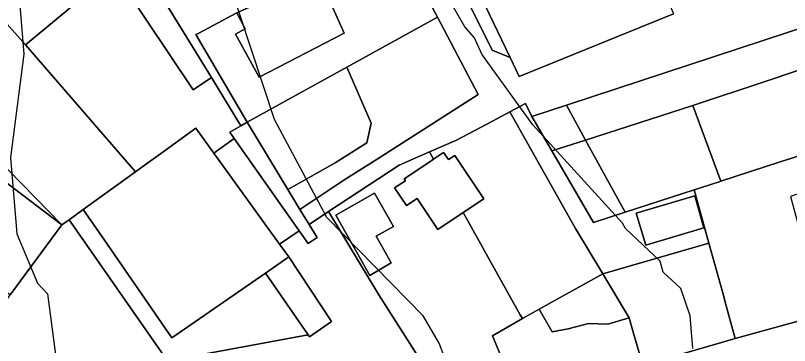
# Model space of a CAD drawing. Extents: x -510989 to -501240, y -1184665 to -1176098.
# Drawn here: x -503763.2 to -503621.3, y -1181891.5 to -1181830.9 of the extents above; entities that cross this region are included whole.
import ezdxf

# ---------------------------------------------------------------- set-up
doc = ezdxf.new("R2010")
doc.units = 0
for name, color, linetype in [('ostatni_plocha_x_neplodna_puda', 7, 'Continuous'), ('ostatni_plocha_x_ostatni_komunikace', 7, 'Continuous'), ('ostatni_plocha_x_zelen', 7, 'Continuous'), ('STAV_zaplavove_uzemi', 7, 'Continuous'), ('trvaly_travni_porost', 7, 'Continuous'), ('vrstevnice_01', 7, 'Continuous'), ('vrstevnice_02', 7, 'Continuous'), ('vrstevnice_03', 7, 'Continuous'), ('zahrada', 7, 'Continuous'), ('zastavena_plocha_a_nadvori', 7, 'Continuous')]:
    doc.layers.add(name, color=color, linetype=linetype)

msp = doc.modelspace()

# ---------------------------------------------------------------- linework, layer by layer
at = {"layer": 'ostatni_plocha_x_neplodna_puda'}
for points in [[(-503608.24, -1181829.64), (-503605.11, -1181836.08), (-503625.56, -1181842.96), (-503639, -1181847.46), (-503658.64, -1181853.79), (-503662.17, -1181847.36)], [(-503668.48, -1181849.44), (-503662.17, -1181847.36), (-503658.64, -1181853.79), (-503664.82, -1181855.78)]]:
    msp.add_lwpolyline(points, close=True, dxfattribs=at)
at = {"layer": 'ostatni_plocha_x_ostatni_komunikace'}
for points in [[(-503696.41, -1181788.49), (-503691.91, -1181797.92), (-503682.49, -1181817.73), (-503672.47, -1181838.64), (-503675.79, -1181837.26), (-503697.79, -1181793.12)], [(-503651.56, -1181808.4), (-503650.09, -1181812.09), (-503642.57, -1181830.62), (-503670.82, -1181842.1), (-503672.47, -1181838.64), (-503682.49, -1181817.73), (-503670.07, -1181813.98)], [(-503720.69, -1181850.48), (-503713.22, -1181862.85), (-503711, -1181866.53), (-503709.34, -1181869.25), (-503707.88, -1181871.64), (-503709.53, -1181872.77), (-503711.15, -1181870.45), (-503723.04, -1181853.47), (-503723.84, -1181852.32), (-503721.85, -1181851.17)], [(-503726.79, -1181856.18), (-503723.04, -1181853.47), (-503711.15, -1181870.45), (-503714.77, -1181872.84)], [(-503717.34, -1181878.17), (-503713.06, -1181875.21), (-503705.21, -1181887.05), (-503709.26, -1181889.86), (-503709.5, -1181889.51)]]:
    msp.add_lwpolyline(points, close=True, dxfattribs=at)
for points in [[(-503697.79, -1181793.12), (-503675.79, -1181837.26), (-503672.47, -1181838.64), (-503670.82, -1181842.1), (-503642.57, -1181830.62)], [(-503608.24, -1181829.64), (-503662.17, -1181847.36), (-503668.48, -1181849.44), (-503669.66, -1181847.06), (-503672.53, -1181848.6), (-503675.74, -1181850.31), (-503682.31, -1181853.81), (-503687.27, -1181855.96), (-503692.84, -1181858.38), (-503705.75, -1181866.89), (-503709.34, -1181869.25), (-503711, -1181866.53), (-503702.76, -1181861.01), (-503696.88, -1181857.27), (-503678.32, -1181845.39), (-503685.77, -1181831.23), (-503687.86, -1181827.25)], [(-503735.3, -1181894.26), (-503709.5, -1181889.51), (-503709.26, -1181889.86), (-503705.21, -1181887.05), (-503713.06, -1181875.21), (-503714.77, -1181872.84), (-503711.15, -1181870.45), (-503709.53, -1181872.77), (-503707.88, -1181871.64), (-503709.34, -1181869.25), (-503705.75, -1181866.89), (-503696.55, -1181882.13), (-503689.13, -1181893.78)], [(-503647.69, -1181894.91), (-503633.75, -1181890.91), (-503631.21, -1181890.18), (-503615.69, -1181885.9), (-503615.26, -1181885.78), (-503614.9, -1181887.11), (-503605.7, -1181884.77), (-503600.2, -1181882.38), (-503599.12, -1181878.92), (-503597.16, -1181877.57), (-503593.74, -1181875.25), (-503586.34, -1181870.2), (-503588.81, -1181875.69), (-503595.25, -1181887.28), (-503597.65, -1181894.57)]]:
    msp.add_lwpolyline(points, dxfattribs=at)
at = {"layer": 'ostatni_plocha_x_zelen'}
msp.add_lwpolyline([(-503667.18, -1181884.78), (-503655.49, -1181878.33), (-503650.66, -1181886.4), (-503654.58, -1181887.53), (-503658.1, -1181887.39), (-503661.87, -1181888.38), (-503664.8, -1181888.94)], close=True, dxfattribs=at)
at = {"layer": 'STAV_zaplavove_uzemi'}
msp.add_spline([(-502250.32, -1184002.61), (-502355.07, -1183875.41), (-502442.37, -1183790.61), (-502477.29, -1183700.82), (-502532.16, -1183578.61), (-502567.08, -1183448.91), (-502626.05, -1183402.34), (-502705.41, -1183380.59), (-502814.2, -1183349.87), (-502882.03, -1183297.39), (-502931.95, -1183237.24), (-503042.02, -1183107.97), (-503139.64, -1183018.94), (-503222.14, -1182957.59), (-503308.56, -1182839.96), (-503316.24, -1182784.92), (-503330.32, -1182756.77), (-503348.24, -1182719.65), (-503334.16, -1182651.82), (-503323.92, -1182595.5), (-503313.68, -1182526.39), (-503294.1, -1182480.5), (-503251.86, -1182396.03), (-503229.34, -1182314.37), (-503216.1, -1182227.15), (-503242.43, -1182174.5), (-503271.86, -1182129.59), (-503287.34, -1182081.58), (-503343.88, -1182028.1), (-503361.79, -1182008.91), (-503396.35, -1181952.59), (-503442.43, -1181933.39), (-503497.46, -1181888.6), (-503525.62, -1181860.44), (-503528.18, -1181837.4), (-503548.66, -1181767.01), (-503558.9, -1181729.89), (-503576.82, -1181682.53), (-503578.1, -1181621.1), (-503567.86, -1181572.46), (-503552.5, -1181536.63), (-503538.04, -1181458.36), (-503518.33, -1181411.9), (-503509.88, -1181341.51), (-503497.21, -1181207.63), (-503499.77, -1181097.56), (-503498.02, -1181031.35), (-503510.82, -1180970.85), (-503549.22, -1180952.23), (-503571.32, -1180940.6), (-503605.07, -1180937.11), (-503651.61, -1180939.44), (-503671.39, -1180917.33), (-503679.53, -1180892.89), (-503713.27, -1180871.95), (-503727.24, -1180859.15), (-503734.22, -1180833.55), (-503728.4, -1180799.81), (-503741.2, -1180770.72), (-503722.82, -1180725.17), (-503721.54, -1180703.41), (-503731.78, -1180697.01), (-503767.61, -1180699.57), (-503790.65, -1180697.01), (-503817.53, -1180697.01), (-503861.04, -1180686.77), (-503889.2, -1180675.25), (-503900.72, -1180668.85), (-503953.2, -1180679.09), (-503997.99, -1180697.01), (-504063.27, -1180722.61), (-504109.34, -1180749.49), (-504142.62, -1180776.36), (-504177.18, -1180796.84), (-504211.73, -1180817.32), (-504414.98, -1180961.5), (-504472.7, -1180998.11), (-504544.51, -1181068.5), (-504600.82, -1181143.12), (-504621.94, -1181196.62), (-504641.65, -1181267.01), (-504660.25, -1181350.62), (-504634.7, -1181398.32), (-504617.66, -1181447.72), (-504600.62, -1181492.01), (-504587, -1181548.23), (-504592.11, -1181628.29), (-504569.96, -1181682.81), (-504568.26, -1181664.07), (-504554.63, -1181621.48), (-504547.82, -1181597.63)], degree=3, dxfattribs=at)
at = {"layer": 'trvaly_travni_porost'}
for points in [[(-503658.64, -1181853.79), (-503639, -1181847.46), (-503633.85, -1181861.31), (-503634.15, -1181861.41), (-503638.74, -1181862.9), (-503651.4, -1181867.01)], [(-503664.82, -1181855.78), (-503658.64, -1181853.79), (-503651.4, -1181867.01), (-503657.19, -1181868.9)]]:
    msp.add_lwpolyline(points, close=True, dxfattribs=at)
at = {"layer": 'vrstevnice_01'}
msp.add_lwpolyline([(-503790.5, -1181640), (-503787.31, -1181661), (-503785.19, -1181686), (-503788, -1181706), (-503793.5, -1181739), (-503792.81, -1181743), (-503793.19, -1181747), (-503791.09, -1181761), (-503787.5, -1181772), (-503782.41, -1181783), (-503766.5, -1181810), (-503763.09, -1181820), (-503761.59, -1181838), (-503764.09, -1181857), (-503762.91, -1181871), (-503759.09, -1181880), (-503757.31, -1181882), (-503755.59, -1181895)], dxfattribs=at)
at = {"layer": 'vrstevnice_02'}
msp.add_lwpolyline([(-503547, -1182020), (-503561.31, -1182015), (-503571.09, -1182010), (-503586.59, -1182000), (-503619.81, -1181986), (-503633.31, -1181977), (-503642.41, -1181969), (-503673.81, -1181927), (-503674.41, -1181923), (-503673.31, -1181918), (-503678.31, -1181910), (-503685.5, -1181891), (-503688.41, -1181886), (-503706.09, -1181868), (-503715.69, -1181850), (-503732.5, -1181799), (-503743.41, -1181780), (-503747.59, -1181761), (-503745, -1181737), (-503738.91, -1181714), (-503736.5, -1181674), (-503734.41, -1181662), (-503726.09, -1181637)], dxfattribs=at)
at = {"layer": 'vrstevnice_03'}
msp.add_lwpolyline([(-503639, -1181892), (-503639.5, -1181886), (-503641.19, -1181881), (-503644.41, -1181878), (-503645, -1181876), (-503651.31, -1181870), (-503651.91, -1181869), (-503668.31, -1181851), (-503677.69, -1181838), (-503679, -1181835), (-503680.81, -1181833), (-503686.5, -1181823), (-503689.81, -1181814), (-503697.69, -1181785), (-503700.41, -1181777), (-503701.69, -1181776), (-503705.19, -1181769), (-503705.59, -1181765), (-503707.81, -1181760), (-503709.19, -1181746), (-503708.09, -1181732), (-503700.19, -1181711)], dxfattribs=at)
at = {"layer": 'zahrada'}
for points in [[(-503779.79, -1181789.87), (-503758.41, -1181784.38), (-503751.32, -1181800.97), (-503743.59, -1181815.67), (-503742.54, -1181817.38), (-503727.25, -1181842.29), (-503730.61, -1181844.54), (-503743.71, -1181824.89), (-503740.8, -1181822.45), (-503743.93, -1181818.55), (-503750.15, -1181823.74), (-503748.55, -1181825.66), (-503761.32, -1181836.34), (-503783.1, -1181811.74), (-503800.33, -1181795.34), (-503796.24, -1181794.25)], [(-503758.41, -1181784.38), (-503756.41, -1181783.86), (-503747.71, -1181799.49), (-503737.25, -1181796.46), (-503720.95, -1181829.68), (-503722.58, -1181830.43), (-503729.57, -1181834.14), (-503730.12, -1181834.43), (-503720.69, -1181850.48), (-503721.85, -1181851.17), (-503727.25, -1181842.29), (-503742.54, -1181817.38), (-503743.59, -1181815.67), (-503751.32, -1181800.97)], [(-503820.57, -1181801.7), (-503800.33, -1181795.34), (-503783.1, -1181811.74), (-503761.32, -1181836.34), (-503741.14, -1181859.62), (-503742.65, -1181860.7), (-503750.74, -1181866.53), (-503753.33, -1181868.4), (-503754.64, -1181869.34)], [(-503840.4, -1181809.43), (-503820.57, -1181801.7), (-503754.64, -1181869.34), (-503796.53, -1181837.53), (-503818.32, -1181822.92)], [(-503867.65, -1181819.75), (-503840.4, -1181809.43), (-503818.32, -1181822.92), (-503796.53, -1181837.53), (-503754.64, -1181869.34), (-503764.13, -1181882.14), (-503788.16, -1181866.76), (-503817.05, -1181847.82)], [(-503707.61, -1181823.61), (-503707.32, -1181824.25), (-503702.89, -1181834.16), (-503718.48, -1181842.24), (-503722.83, -1181834.36), (-503721.08, -1181833.39), (-503722.58, -1181830.43), (-503720.95, -1181829.68), (-503709.87, -1181824.65)], [(-503702.41, -1181840.41), (-503697.97, -1181850.68), (-503698.75, -1181854.26), (-503704.57, -1181857.98), (-503713.22, -1181862.85), (-503720.69, -1181850.48)], [(-503672.53, -1181848.6), (-503669.66, -1181847.06), (-503668.48, -1181849.44), (-503664.82, -1181855.78), (-503657.19, -1181868.9), (-503651.4, -1181867.01), (-503638.74, -1181862.9), (-503636.04, -1181872.71), (-503655.49, -1181878.33), (-503660.48, -1181869.98)], [(-503675.74, -1181850.31), (-503672.53, -1181848.6), (-503660.48, -1181869.98), (-503655.49, -1181878.33), (-503667.18, -1181884.78), (-503670.24, -1181886.53), (-503670.63, -1181885.84), (-503676.87, -1181874.62), (-503678.16, -1181872.32), (-503681.08, -1181867.05), (-503677.32, -1181864.54), (-503682.63, -1181856.6), (-503683.79, -1181857.37), (-503684.68, -1181856.05), (-503686.53, -1181857.28), (-503687.27, -1181855.96), (-503682.31, -1181853.81)], [(-503649.39, -1181867.17), (-503647.64, -1181873.04), (-503637, -1181869.88), (-503638.62, -1181864.03)], [(-503753.33, -1181868.4), (-503750.74, -1181866.53), (-503746.86, -1181872.13), (-503734.48, -1181890.02), (-503717.34, -1181878.17), (-503709.5, -1181889.51), (-503735.3, -1181894.26), (-503737, -1181891.83)], [(-503754.64, -1181869.34), (-503753.33, -1181868.4), (-503737, -1181891.83), (-503735.3, -1181894.26), (-503751.5, -1181897.23), (-503762.19, -1181899.19), (-503773.9, -1181896.84), (-503764.13, -1181882.14)]]:
    msp.add_lwpolyline(points, close=True, dxfattribs=at)
at = {"layer": 'zastavena_plocha_a_nadvori'}
for points in [[(-503693.22, -1181817.07), (-503687.86, -1181827.25), (-503685.77, -1181831.23), (-503702.41, -1181840.41), (-503720.69, -1181850.48), (-503730.12, -1181834.43), (-503729.57, -1181834.14), (-503722.58, -1181830.43), (-503721.08, -1181833.39), (-503722.83, -1181834.36), (-503718.48, -1181842.24), (-503702.89, -1181834.16), (-503707.32, -1181824.25), (-503707.61, -1181823.61)], [(-503740.8, -1181822.45), (-503743.71, -1181824.89), (-503730.61, -1181844.54), (-503727.25, -1181842.29), (-503721.85, -1181851.17), (-503723.84, -1181852.32), (-503723.04, -1181853.47), (-503726.79, -1181856.18), (-503730.08, -1181851.62), (-503737.02, -1181856.62), (-503738.87, -1181857.97), (-503741.14, -1181859.62), (-503761.32, -1181836.34), (-503748.55, -1181825.66), (-503750.15, -1181823.74), (-503743.93, -1181818.55)], [(-503685.77, -1181831.23), (-503678.32, -1181845.39), (-503696.88, -1181857.27), (-503702.76, -1181861.01), (-503711, -1181866.53), (-503713.22, -1181862.85), (-503704.57, -1181857.98), (-503698.75, -1181854.26), (-503697.97, -1181850.68), (-503702.41, -1181840.41)], [(-503605.11, -1181836.08), (-503600.42, -1181850.42), (-503620.87, -1181857.08), (-503622.99, -1181857.77), (-503633.85, -1181861.31), (-503639, -1181847.46), (-503625.56, -1181842.96)], [(-503600.42, -1181850.42), (-503600.25, -1181853.55), (-503600.07, -1181856.75), (-503621.12, -1181864.15), (-503615.26, -1181885.78), (-503615.69, -1181885.9), (-503631.21, -1181890.18), (-503633.05, -1181883.51), (-503633.34, -1181882.47), (-503636.04, -1181872.71), (-503638.74, -1181862.9), (-503634.15, -1181861.41), (-503633.85, -1181861.31), (-503622.99, -1181857.77), (-503620.87, -1181857.08)], [(-503726.79, -1181856.18), (-503714.77, -1181872.84), (-503713.06, -1181875.21), (-503717.34, -1181878.17), (-503734.48, -1181890.02), (-503746.86, -1181872.13), (-503750.74, -1181866.53), (-503742.65, -1181860.7), (-503741.14, -1181859.62), (-503738.87, -1181857.97), (-503737.02, -1181856.62), (-503730.08, -1181851.62)], [(-503686.53, -1181857.28), (-503687.59, -1181857.99), (-503691.92, -1181860.91), (-503691.69, -1181861.23), (-503693.65, -1181862.54), (-503691.48, -1181865.78), (-503689.53, -1181864.47), (-503685.72, -1181870.15), (-503681.08, -1181867.05), (-503678.16, -1181872.32), (-503676.87, -1181874.62), (-503670.63, -1181885.84), (-503670.24, -1181886.53), (-503675.72, -1181889.65), (-503673.86, -1181894.11), (-503680.52, -1181897.92), (-503686.27, -1181898.79), (-503689.13, -1181893.78), (-503696.55, -1181882.13), (-503705.75, -1181866.89), (-503692.84, -1181858.38), (-503687.27, -1181855.96)], [(-503686.53, -1181857.28), (-503684.68, -1181856.05), (-503683.79, -1181857.37), (-503682.63, -1181856.6), (-503677.32, -1181864.54), (-503681.08, -1181867.05), (-503685.72, -1181870.15), (-503689.53, -1181864.47), (-503691.48, -1181865.78), (-503693.65, -1181862.54), (-503691.69, -1181861.23), (-503691.92, -1181860.91), (-503687.59, -1181857.99)], [(-503704.44, -1181867.53), (-503698.21, -1181878.63), (-503694.32, -1181876.29), (-503697.04, -1181871.4), (-503693.88, -1181869.61), (-503697.33, -1181863.53)], [(-503704.44, -1181867.53), (-503697.33, -1181863.53), (-503693.88, -1181869.61), (-503697.04, -1181871.4), (-503694.32, -1181876.29), (-503698.21, -1181878.63)], [(-503649.39, -1181867.17), (-503638.62, -1181864.03), (-503637, -1181869.88), (-503647.64, -1181873.04)], [(-503655.49, -1181878.33), (-503636.04, -1181872.71), (-503633.34, -1181882.47), (-503633.05, -1181883.51), (-503631.21, -1181890.18), (-503633.75, -1181890.91), (-503647.69, -1181894.91), (-503648.17, -1181895.04), (-503649.91, -1181888.98), (-503650.66, -1181886.4)], [(-503670.24, -1181886.53), (-503667.18, -1181884.78), (-503664.8, -1181888.94), (-503661.87, -1181888.38), (-503658.1, -1181887.39), (-503654.58, -1181887.53), (-503650.66, -1181886.4), (-503649.91, -1181888.98), (-503648.17, -1181895.04), (-503663.37, -1181899.52), (-503671.65, -1181901.95), (-503673.86, -1181894.11), (-503675.72, -1181889.65)]]:
    msp.add_lwpolyline(points, close=True, dxfattribs=at)

doc.saveas('drawing.dxf')
